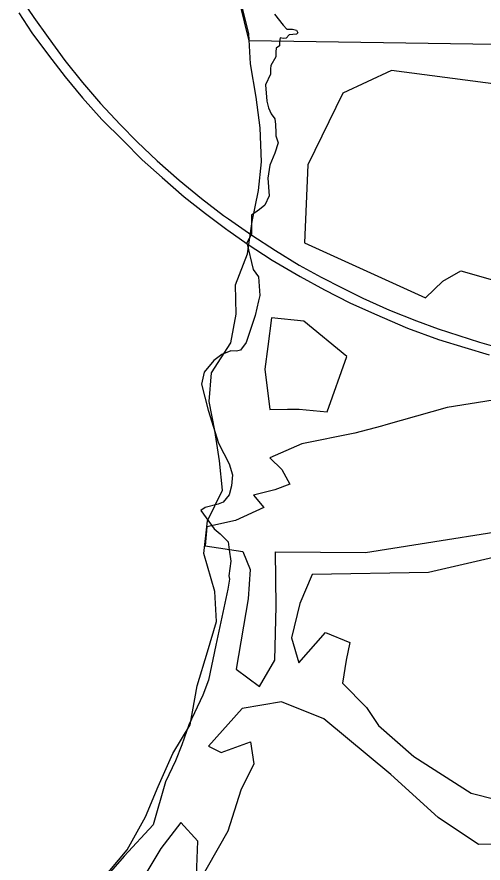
# Model space of a CAD drawing. Extents: x 0 to 34, y 0 to 22.
# Drawn here: x 6.4421 to 6.596, y 16.3794 to 16.6587 of the extents above; entities that cross this region are included whole.
import ezdxf

# ---------------------------------------------------------------- set-up
doc = ezdxf.new("R2010")
doc.units = 0
for name, color, linetype in [('GM_X_Corporation', 7, 'Continuous'), ('GM_X_Major_Lake', 7, 'Continuous'), ('GM_X_Minor_Lake', 7, 'Continuous'), ('GM_X_Minor_River', 7, 'Continuous'), ('GM_X_State_Route', 7, 'Continuous')]:
    doc.layers.add(name, color=color, linetype=linetype)

msp = doc.modelspace()

# ---------------------------------------------------------------- linework, layer by layer
at = {"layer": 'GM_X_Corporation'}
for points in [[(6.74596, 16.66017), (6.74818, 16.63717), (6.74848, 16.63566), (6.69287, 16.62997), (6.60068, 16.64236), (6.59995, 16.64958), (6.51873, 16.65076), (6.5157, 16.66334)], [(6.5271, 16.65963), (6.53, 16.65597), (6.53119, 16.65469), (6.53307, 16.65461), (6.53434, 16.65435), (6.5346, 16.65388), (6.53485, 16.65341), (6.53434, 16.65299), (6.53196, 16.65273), (6.53094, 16.65171), (6.53, 16.65154), (6.52898, 16.65179), (6.52881, 16.65052), (6.52881, 16.64915), (6.5277, 16.64839), (6.52753, 16.64711), (6.52762, 16.64549), (6.52591, 16.6426), (6.52583, 16.64149), (6.52583, 16.63979), (6.52421, 16.63629), (6.52463, 16.63084), (6.52515, 16.62872), (6.52608, 16.62667), (6.52719, 16.62505), (6.52744, 16.62318), (6.52753, 16.62045), (6.52753, 16.61943), (6.5283, 16.61713), (6.52719, 16.61373), (6.52557, 16.60972), (6.52489, 16.60547), (6.52532, 16.59959), (6.52389, 16.59656), (6.52216, 16.59508), (6.51953, 16.59329), (6.51952, 16.58692), (6.51802, 16.58409), (6.52004, 16.57532), (6.52182, 16.57294), (6.52225, 16.56672), (6.52182, 16.56502), (6.52072, 16.56008), (6.51782, 16.55122), (6.51595, 16.54866), (6.51459, 16.54841), (6.51271, 16.54849), (6.50978, 16.54727), (6.50709, 16.54526), (6.50394, 16.54143), (6.503, 16.53751), (6.50527, 16.52884), (6.50862, 16.51801), (6.5122, 16.51119), (6.51322, 16.50753), (6.51288, 16.50395), (6.5122, 16.50089), (6.51016, 16.4985), (6.50854, 16.49791), (6.50428, 16.49672), (6.50283, 16.49578), (6.50718, 16.48973), (6.50914, 16.48803), (6.51186, 16.48539), (6.51212, 16.48275), (6.51271, 16.47909), (6.51203, 16.47423), (6.51229, 16.47313), (6.51177, 16.46981), (6.50777, 16.45132), (6.50539, 16.43974), (6.50351, 16.43481), (6.49884, 16.42504), (6.49653, 16.41837), (6.4944, 16.41317), (6.49117, 16.40619), (6.48708, 16.39197), (6.47754, 16.38166), (6.46988, 16.37298)], [(6.5271, 16.65963), (6.53, 16.65597), (6.53119, 16.65469), (6.53307, 16.65461), (6.53434, 16.65435), (6.5346, 16.65388), (6.53485, 16.65341), (6.53434, 16.65299), (6.53196, 16.65273), (6.53094, 16.65171), (6.53, 16.65154), (6.52898, 16.65179), (6.52881, 16.65052), (6.52881, 16.64915), (6.5277, 16.64839), (6.52753, 16.64711), (6.52762, 16.64549), (6.52591, 16.6426), (6.52583, 16.64149), (6.52583, 16.63979), (6.52421, 16.63629), (6.52463, 16.63084), (6.52515, 16.62872), (6.52608, 16.62667), (6.52719, 16.62505), (6.52744, 16.62318), (6.52753, 16.62045), (6.52753, 16.61943), (6.5283, 16.61713), (6.52719, 16.61373), (6.52557, 16.60972), (6.52489, 16.60547), (6.52532, 16.59959), (6.52389, 16.59656), (6.52216, 16.59508), (6.51953, 16.59329), (6.51952, 16.58692), (6.51802, 16.58409), (6.52004, 16.57532), (6.52182, 16.57294), (6.52225, 16.56672), (6.52182, 16.56502), (6.52072, 16.56008), (6.51782, 16.55122), (6.51595, 16.54866), (6.51459, 16.54841), (6.51271, 16.54849), (6.50978, 16.54727), (6.50709, 16.54526), (6.50394, 16.54143), (6.503, 16.53751), (6.50527, 16.52884), (6.50862, 16.51801), (6.5122, 16.51119), (6.51322, 16.50753), (6.51288, 16.50395), (6.5122, 16.50089), (6.51016, 16.4985), (6.50854, 16.49791), (6.50428, 16.49672), (6.50283, 16.49578), (6.50718, 16.48973), (6.50914, 16.48803), (6.51186, 16.48539), (6.51212, 16.48275), (6.51271, 16.47909), (6.51203, 16.47423), (6.51229, 16.47313), (6.51177, 16.46981), (6.50777, 16.45132), (6.50539, 16.43974), (6.50351, 16.43481), (6.49884, 16.42504), (6.49653, 16.41837), (6.4944, 16.41317), (6.49117, 16.40619), (6.48708, 16.39197), (6.47754, 16.38166), (6.46988, 16.37298)]]:
    msp.add_lwpolyline(points, dxfattribs=at)
at = {"layer": 'GM_X_Major_Lake'}
for points in [[(6.51428, 16.57027), (6.51826, 16.58052), (6.51978, 16.59115), (6.52187, 16.60141), (6.52281, 16.6109), (6.52243, 16.6221), (6.5211, 16.63217), (6.51921, 16.64318), (6.51863, 16.65305), (6.51617, 16.66331)], [(6.4699, 16.37354), (6.47844, 16.38379), (6.48451, 16.39462), (6.48868, 16.40468), (6.49361, 16.41551), (6.49931, 16.425), (6.50158, 16.43791), (6.505, 16.44912), (6.50803, 16.45918), (6.50746, 16.46906), (6.50385, 16.48159), (6.50499, 16.49241), (6.50992, 16.50248), (6.50897, 16.51216), (6.50745, 16.52222), (6.50556, 16.53172), (6.50631, 16.54121), (6.51276, 16.55109), (6.51447, 16.56058), (6.51428, 16.57027)]]:
    msp.add_lwpolyline(points, dxfattribs=at)
at = {"layer": 'GM_X_Minor_Lake'}
msp.add_line((6.50478, 16.49042), (6.50426, 16.48411), dxfattribs=at)
for points in [[(6.52491, 16.5499), (6.52393, 16.54242), (6.52554, 16.52909), (6.53144, 16.52924), (6.53524, 16.52921), (6.54456, 16.52837), (6.55097, 16.54658), (6.53679, 16.55829), (6.52615, 16.55933)], [(6.52615, 16.55933), (6.52491, 16.5499)], [(6.50426, 16.48411), (6.51663, 16.48218), (6.51906, 16.47627), (6.51842, 16.46657), (6.51444, 16.4434), (6.5222, 16.43764), (6.52721, 16.44635), (6.52772, 16.46422), (6.52747, 16.4821), (6.55715, 16.48187), (6.62246, 16.49222), (6.67359, 16.51313), (6.63619, 16.52216), (6.59937, 16.53214), (6.58413, 16.52979), (6.56393, 16.52404), (6.56246, 16.52365)], [(6.56246, 16.52365), (6.55364, 16.52127), (6.53611, 16.51779), (6.52561, 16.51312), (6.52958, 16.50928), (6.53221, 16.50451), (6.52725, 16.50264), (6.5202, 16.50079), (6.52359, 16.49677), (6.51424, 16.49247), (6.50478, 16.49042)], [(6.69619, 16.50124), (6.67618, 16.50284), (6.64947, 16.49182), (6.57802, 16.47525), (6.53954, 16.47459)], [(6.53954, 16.47459), (6.53553, 16.46511), (6.53278, 16.45372), (6.53519, 16.44553), (6.54402, 16.45554), (6.55198, 16.45225), (6.55079, 16.44636), (6.5496, 16.43876), (6.55753, 16.43071), (6.56148, 16.42479), (6.57319, 16.41462), (6.59212, 16.40249), (6.60902, 16.39818), (6.61895, 16.40324), (6.63258, 16.42006), (6.6446, 16.42568), (6.67526, 16.43039), (6.71348, 16.42953), (6.71606, 16.41715), (6.72303, 16.40929), (6.77086, 16.42946)], [(6.54342, 16.42702), (6.52939, 16.43264), (6.51644, 16.43045), (6.50531, 16.41799), (6.50948, 16.41586), (6.51921, 16.4194), (6.5203, 16.41217), (6.51605, 16.40345), (6.51176, 16.38998), (6.48806, 16.34832)], [(6.72091, 16.40475), (6.71561, 16.40859), (6.70769, 16.41721), (6.69574, 16.42262), (6.68073, 16.42388), (6.64532, 16.41939), (6.63631, 16.41014), (6.63188, 16.40276), (6.62211, 16.39409), (6.60702, 16.38564), (6.59447, 16.38555), (6.58122, 16.3944), (6.56554, 16.40859), (6.54342, 16.42702)], [(6.50138, 16.37522), (6.50185, 16.38663), (6.49618, 16.39276), (6.48965, 16.38425), (6.47232, 16.35548)]]:
    msp.add_lwpolyline(points, dxfattribs=at)
at = {"layer": 'GM_X_Minor_River'}
for points in [[(6.6664, 16.6305), (6.63036, 16.63251), (6.56575, 16.64099), (6.54972, 16.63351), (6.53813, 16.60982), (6.53699, 16.58416)], [(6.53699, 16.58416), (6.57698, 16.56598), (6.58273, 16.57145), (6.58865, 16.57483), (6.59909, 16.57189), (6.62474, 16.5679), (6.62937, 16.57699), (6.64066, 16.58546), (6.65607, 16.5863), (6.70976, 16.59311), (6.73229, 16.60397), (6.74175, 16.59839), (6.74076, 16.61798), (6.73303, 16.62679), (6.6664, 16.6305)]]:
    msp.add_lwpolyline(points, dxfattribs=at)
at = {"layer": 'GM_X_State_Route'}
for points in [[(6.44208, 16.66684), (6.44764, 16.65849), (6.45236, 16.65184), (6.45793, 16.64434), (6.46374, 16.63708), (6.46966, 16.63006), (6.4762, 16.62317), (6.48176, 16.61748), (6.48842, 16.6112), (6.49568, 16.60479), (6.50306, 16.59874), (6.51032, 16.59317), (6.51191, 16.59206), (6.51963, 16.58664), (6.5275, 16.58156), (6.53524, 16.57672), (6.5425, 16.57273), (6.54951, 16.56922), (6.55629, 16.56584), (6.56512, 16.56185), (6.57407, 16.55834), (6.58113, 16.55573), (6.59482, 16.55137), (6.59946, 16.54997)], [(6.44269, 16.66006), (6.44704, 16.65341), (6.45248, 16.64603), (6.45805, 16.63889), (6.46374, 16.632), (6.47015, 16.62486), (6.47717, 16.61785), (6.48346, 16.61156), (6.48999, 16.60563), (6.49725, 16.59934), (6.5043, 16.59382), (6.51141, 16.58846), (6.51169, 16.58826), (6.51813, 16.58381), (6.52641, 16.57841), (6.5356, 16.57297), (6.54359, 16.56862), (6.55206, 16.56427), (6.56016, 16.56064), (6.57105, 16.55592), (6.58133, 16.55217), (6.59003, 16.54958), (6.59805, 16.54716)]]:
    msp.add_lwpolyline(points, dxfattribs=at)

doc.saveas('drawing.dxf')
